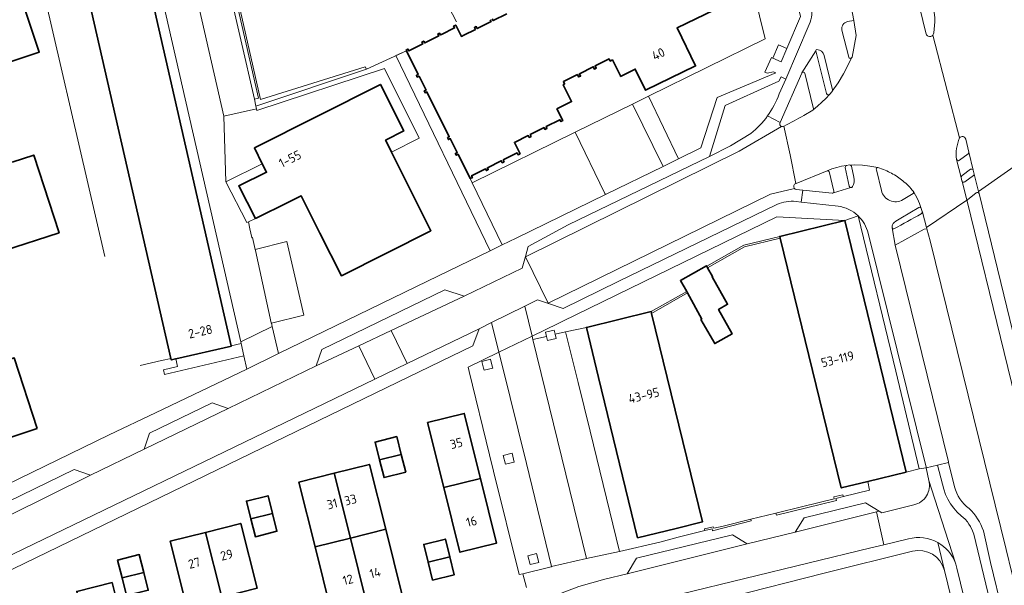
# Model space of a CAD drawing. Extents: x 150256 to 156914, y 461459 to 469481.
# Tile 388 of 656: x 156053 to 156199, y 463504 to 463588. Entities that reach past the tile are written whole.
import ezdxf
from ezdxf.enums import TextEntityAlignment as Align

# ---------------------------------------------------------------- set-up
doc = ezdxf.new("R2010")
doc.units = 0
doc.header["$LTSCALE"] = 0.75
for name, color, linetype, lineweight in [('B-RO-GR-GROENVOORZIENING-GV', 251, 'CONTINUOUS', 18), ('B-RO-IE-TERREINAFSCHEIDING_KUNSTMATIG_HEKWERK-G', 251, 'IE-TERREINAFSCHEIDING-KUNSTMATIG', 18), ('B-RO-IE-TERREINAFSCHEIDING_KUNSTMATIG_MUUR-G', 251, 'IE-TERREINAFSCHEIDING-KUNSTMATIG-DICHT', 18), ('B-RO-IE-TERREINAFSCHEIDING_KUNSTMATIG_MUUR-GV', 251, 'CONTINUOUS', 18), ('B-RO-OG-BEBOUWING-GV', 6, 'CONTINUOUS', 35), ('B-RO-OG-BEBOUWING-T18', 1, 'CONTINUOUS', 18), ('B-RO-OG-TERREIN_CULTUURSCHEIDING-GV', 251, 'CONTINUOUS', 18), ('B-RO-VH-VERHARDING_ASFALT-GV', 251, 'CONTINUOUS', 18), ('B-RO-VH-VERHARDING_BEDRIJFSVLOERPLAAT-GV', 251, 'CONTINUOUS', 18), ('B-RO-VH-VERHARDING_BETONSTRAATSTEEN-GV', 251, 'CONTINUOUS', 18), ('B-RO-VH-VERHARDING_TEGEL-GV', 251, 'CONTINUOUS', 18)]:
    doc.layers.add(name, color=color, linetype=linetype, lineweight=lineweight)
doc.styles.add('NLCS-ISO-M200-T18', font='NLCS-ISO.ttf', dxfattribs={"height": 360})
doc.linetypes.add('IE-TERREINAFSCHEIDING-KUNSTMATIG', pattern='A,4,[82,NLCS.SHX,S=0.75,R=90,X=0,Y=0],4,-2', length=10)
doc.linetypes.add('IE-TERREINAFSCHEIDING-KUNSTMATIG-DICHT', pattern='A,8,-1,[82,NLCS.SHX,S=0.75,R=90,X=0,Y=0],-1', length=10)

msp = doc.modelspace()

# ---------------------------------------------------------------- linework, layer by layer
at = {"layer": 'B-RO-GR-GROENVOORZIENING-GV'}
for points in [[(156131.096, 463540.984), (156131.245, 463540.352), (156132.51, 463540.65), (156132.361, 463541.283), (156132.212, 463541.915), (156130.947, 463541.617)], [(156123.049, 463536.581), (156122.811, 463537.6), (156121.492, 463537.264), (156121.751, 463536.28), (156121.832, 463535.972), (156123.119, 463536.281)], [(156124.68, 463523.358), (156125.02, 463522.066), (156126.307, 463522.375), (156125.999, 463523.694)], [(156128.331, 463508.508), (156128.654, 463507.207), (156129.944, 463507.515), (156129.624, 463508.82)]]:
    msp.add_lwpolyline(points, close=True, dxfattribs=at)
at = {"layer": 'B-RO-IE-TERREINAFSCHEIDING_KUNSTMATIG_HEKWERK-G'}
for points in [[(156104.43, 463580.543), (156104.234, 463580.881), (156088.701, 463576.068), (156080.034, 463614.386), (156101.239, 463621.333)], [(156065.621, 463552.81), (156054.249, 463602.107), (156059.298, 463603.312)], [(156124.404, 463592.261), (156123.845, 463593.314), (156116.548, 463589.792), (156117.743, 463587.563)], [(156110.321, 463583.273), (156104.43, 463580.543)], [(156104.43, 463580.543), (156088.036, 463575.062)], [(156074.047, 463537.398), (156070.861, 463536.667)], [(156075.469, 463537.723), (156074.047, 463537.398)]]:
    msp.add_lwpolyline(points, dxfattribs=at)
at = {"layer": 'B-RO-IE-TERREINAFSCHEIDING_KUNSTMATIG_MUUR-G'}
for points in [[(156165.656, 463555.771), (156160.311, 463554.478), (156154.826, 463551.355)], [(156165.715, 463555.529), (156160.404, 463554.244), (156154.951, 463551.138)], [(156151.863, 463547.625), (156146.591, 463544.64)], [(156146.653, 463544.387), (156151.983, 463547.406)], [(156173.692, 463516.913), (156169.084, 463515.792)], [(156175.01, 463517.52), (156173.655, 463517.204)], [(156173.655, 463517.204), (156173.692, 463516.913)], [(156173.979, 463517.001), (156175.076, 463517.257)], [(156174.048, 463516.699), (156173.979, 463517.001)], [(156175.076, 463517.257), (156175.01, 463517.52)], [(156169.084, 463515.792), (156165.075, 463514.817)], [(156165.146, 463514.528), (156174.048, 463516.699)], [(156161.357, 463513.907), (156161.413, 463513.664), (156155.671, 463512.206), (156155.615, 463512.5), (156154.541, 463512.265)], [(156157.287, 463512.896), (156161.357, 463513.907)], [(156165.075, 463514.817), (156165.146, 463514.528)], [(156154.479, 463512.49), (156155.8, 463512.808), (156155.888, 463512.565), (156157.287, 463512.896)]]:
    msp.add_lwpolyline(points, dxfattribs=at)
at = {"layer": 'B-RO-IE-TERREINAFSCHEIDING_KUNSTMATIG_MUUR-GV'}
for points in [[(156165.075, 463514.817), (156165.146, 463514.528), (156174.048, 463516.699), (156173.979, 463517.001), (156175.076, 463517.257), (156175.01, 463517.52), (156173.655, 463517.204), (156173.692, 463516.913), (156169.084, 463515.792)], [(156154.541, 463512.265), (156155.615, 463512.5), (156155.671, 463512.206), (156161.413, 463513.664), (156161.357, 463513.907), (156157.287, 463512.896), (156155.888, 463512.565), (156155.8, 463512.808), (156154.479, 463512.49)]]:
    msp.add_lwpolyline(points, close=True, dxfattribs=at)
at = {"layer": 'B-RO-OG-BEBOUWING-GV'}
for points in [[(156084.381, 463539.587), (156069.622, 463604.066), (156069.242, 463605.724), (156061.316, 463603.91), (156060.331, 463603.684), (156060.358, 463603.566), (156075.428, 463537.714), (156075.476, 463537.503), (156076.16, 463537.66), (156084.39, 463539.548)], [(156092.961, 463560.888), (156094.755, 463561.763), (156097.517, 463556.263), (156100.687, 463549.952), (156113.962, 463556.616), (156108.121, 463568.255), (156107.996, 463568.503), (156107.232, 463570.024), (156109.937, 463571.382), (156106.483, 463578.265), (156087.793, 463568.884), (156088.975, 463566.529), (156089.604, 463565.274), (156085.48, 463563.251), (156087.942, 463558.438)], [(156184.382, 463520.884), (156175.278, 463558.124), (156165.656, 463555.771), (156165.715, 463555.529), (156174.755, 463518.538), (156178.707, 463519.498)], [(156154.951, 463551.138), (156154.826, 463551.355), (156154.775, 463551.443), (156150.937, 463549.234), (156151.863, 463547.625), (156151.983, 463547.406), (156154.101, 463543.54), (156153.959, 463543.461), (156156.008, 463539.906), (156158.584, 463541.336), (156156.585, 463544.966), (156157.92, 463545.727), (156155.616, 463549.771), (156155.708, 463549.828)], [(156146.591, 463544.64), (156136.994, 463542.298), (156138.795, 463534.886), (156144.592, 463511.166), (156150.283, 463512.554), (156154.199, 463513.511), (156146.653, 463544.387)], [(156055.626, 463527.357), (156052.224, 463537.802), (156031.83, 463531.088), (156035.334, 463520.565)], [(156121.297, 463519.962), (156118.89, 463529.565), (156113.467, 463528.208), (156115.869, 463518.603)], [(156106.356, 463522.704), (156109.558, 463523.505), (156108.897, 463526.144), (156105.696, 463525.343)], [(156109.558, 463523.505), (156106.356, 463522.704), (156107.016, 463520.067), (156110.218, 463520.868)], [(156102.025, 463511.117), (156107.258, 463512.431), (156104.854, 463522.036), (156099.617, 463520.721)], [(156099.617, 463520.721), (156094.393, 463519.409), (156096.8, 463509.805), (156102.025, 463511.117)], [(156115.869, 463518.603), (156118.264, 463509.03), (156123.698, 463510.384), (156121.297, 463519.962)], [(156090.488, 463514.759), (156089.825, 463517.397), (156086.625, 463516.594), (156087.287, 463513.956)], [(156090.488, 463514.759), (156087.287, 463513.956), (156087.947, 463511.328), (156091.148, 463512.131)], [(156080.548, 463511.969), (156082.964, 463502.368), (156088.195, 463503.687), (156085.784, 463513.289)], [(156104.428, 463501.538), (156109.658, 463502.846), (156107.258, 463512.431), (156102.025, 463511.117)], [(156080.548, 463511.969), (156075.308, 463510.649), (156077.726, 463501.048), (156082.964, 463502.368)], [(156096.8, 463509.805), (156099.2, 463500.23), (156104.428, 463501.538), (156102.025, 463511.117)], [(156116.756, 463508.334), (156116.096, 463510.971), (156112.896, 463510.17), (156113.556, 463507.532)], [(156071.402, 463506.038), (156070.74, 463508.676), (156067.539, 463507.874), (156068.201, 463505.236)], [(156116.756, 463508.334), (156113.556, 463507.532), (156114.216, 463504.893), (156117.417, 463505.695)], [(156068.201, 463505.236), (156068.862, 463502.598), (156072.063, 463503.4), (156071.402, 463506.038)], [(156069.127, 463494.923), (156067.854, 463500), (156066.719, 463504.526), (156061.489, 463503.218), (156062.295, 463500), (156063.894, 463493.614)]]:
    msp.add_lwpolyline(points, close=True, dxfattribs=at)
for points in [[(156047.505, 463580.307), (156055.91, 463583.055), (156051.772, 463595.585)], [(156122.735, 463587.861), (156122.878, 463587.575), (156120.822, 463586.546), (156120.679, 463586.832), (156120.402, 463586.694), (156120.545, 463586.408), (156118.824, 463585.547), (156118.479, 463585.375), (156117.639, 463587.056), (156117.326, 463586.899), (156117.46, 463586.631), (156115.506, 463585.654), (156115.386, 463585.594), (156115.252, 463585.862), (156114.974, 463585.723), (156115.109, 463585.455), (156113.043, 463584.422), (156112.909, 463584.691), (156112.623, 463584.548), (156112.757, 463584.279), (156110.692, 463583.247), (156110.557, 463583.515), (156110.271, 463583.372), (156110.321, 463583.273), (156112.073, 463579.768), (156111.805, 463579.634), (156111.944, 463579.357), (156112.212, 463579.491), (156113.236, 463577.444), (156112.967, 463577.31), (156113.106, 463577.033), (156113.374, 463577.167), (156116.687, 463570.541), (156116.419, 463570.407), (156116.562, 463570.121), (156116.83, 463570.255), (156117.854, 463568.208), (156117.586, 463568.074), (156117.724, 463567.796), (156117.993, 463567.93), (156119.794, 463564.327), (156120.116, 463564.488), (156119.978, 463564.765), (156122.043, 463565.798), (156122.182, 463565.521), (156122.459, 463565.66), (156122.32, 463565.937), (156124.386, 463566.969), (156124.524, 463566.692), (156124.81, 463566.835), (156124.672, 463567.113), (156126.737, 463568.145), (156126.876, 463567.868), (156127.162, 463568.011), (156126.326, 463569.683), (156128.382, 463570.712), (156128.521, 463570.434), (156128.807, 463570.577), (156128.668, 463570.855), (156130.725, 463571.883), (156130.863, 463571.606), (156131.158, 463571.753), (156131.02, 463572.03), (156133.076, 463573.059), (156133.215, 463572.782), (156133.501, 463572.925), (156132.638, 463574.65), (156134.811, 463575.737), (156133.559, 463578.24), (156133.774, 463578.347), (156133.604, 463578.687), (156135.678, 463579.725), (156135.848, 463579.385), (156136.125, 463579.523), (156135.955, 463579.863), (156138.012, 463580.891), (156138.182, 463580.552), (156138.459, 463580.69), (156138.289, 463581.03), (156140.354, 463582.063), (156140.524, 463581.723), (156140.864, 463581.893), (156142.037, 463579.546), (156142.075, 463579.47), (156144.233, 463580.549), (156145.746, 463577.418), (156153.176, 463581.009), (156150.437, 463586.675), (156157.316, 463589.962)], [(156125.221, 463588.746), (156123.165, 463587.718), (156123.021, 463588.004)], [(156050.637, 463553.641), (156058.853, 463556.329), (156055.097, 463567.814), (156051.93, 463566.778)]]:
    msp.add_lwpolyline(points, dxfattribs=at)
at = {"layer": 'B-RO-OG-TERREIN_CULTUURSCHEIDING-GV'}
for points in [[(156161.006, 463595.102), (156163.508, 463585.03), (156146.176, 463576.523), (156150.637, 463567.241), (156153.967, 463568.88), (156156.37, 463576.326), (156165.089, 463579.976), (156164.665, 463580.157), (156163.809, 463579.923), (156163.442, 463580.096), (156164.42, 463582.263), (156164.608, 463582.18), (156165.452, 463584.143), (156166.703, 463583.605), (156168.728, 463588.318)], [(156165.585, 463576.87), (156166.539, 463579.077), (156165.836, 463579.402), (156165.523, 463578.764), (156164.537, 463578.318), (156157.554, 463575.162), (156155.223, 463567.603)], [(156155.223, 463567.603), (156158.368, 463569.175), (156161.377, 463570.994)], [(156187.436, 463556.907), (156187.026, 463556.829), (156182.737, 463554.461), (156190.64, 463522.412), (156190.663, 463522.32), (156191.549, 463518.725)], [(156195.824, 463512.195), (156196.867, 463507.511), (156198.695, 463500), (156203.085, 463481.967), (156205.853, 463483.099), (156205.775, 463483.402), (156203.845, 463490.937), (156202.932, 463494.528), (156201.549, 463500), (156200.907, 463502.54), (156200.04, 463505.982), (156199.176, 463509.425), (156187.915, 463555.145), (156187.436, 463556.907)]]:
    msp.add_lwpolyline(points, dxfattribs=at)
for points in [[(156163.831, 463573.615, 0.0657044), (156165.585, 463576.87)], [(156161.377, 463570.994, 0.0640414), (156163.831, 463573.615)], [(156191.549, 463518.725, 0.1674136), (156193.709, 463515.478)], [(156193.709, 463515.478, -0.1245133), (156195.824, 463512.195)]]:
    msp.add_lwpolyline(points, format="xyb", dxfattribs=at)
for points in [[(156139.815, 463561.966), (156148.375, 463566.138), (156143.832, 463575.372), (156135.313, 463571.19), (156139.736, 463562.127)], [(156120.089, 463563.717), (156124.539, 463554.52), (156126.609, 463555.529), (156139.815, 463561.966), (156139.736, 463562.127), (156135.313, 463571.19)]]:
    msp.add_lwpolyline(points, close=True, dxfattribs=at)
at = {"layer": 'B-RO-VH-VERHARDING_ASFALT-GV'}
for points in [[(156187.341, 463585.715), (156186.355, 463589.769), (156185.79, 463592.089), (156176.243, 463589.825), (156176.631, 463587.736), (156176.951, 463585.496), (156176.366, 463582.3), (156176.361, 463582.288), (156176.346, 463582.26), (156176.267, 463582.188), (156175.76, 463581.057), (156175.098, 463579.844), (156174.293, 463578.524), (156173.434, 463577.302), (156173.426, 463577.239), (156173.025, 463576.805), (156173.017, 463576.798), (156172.476, 463576.217), (156171.902, 463575.653), (156171.227, 463575.035), (156170.622, 463574.536), (156170.599, 463574.506), (156170.568, 463574.481), (156169.222, 463573.679)], [(156192.292, 463570.359), (156190.467, 463577.386), (156188.349, 463585.583)], [(156188.349, 463585.583), (156190.467, 463577.386), (156192.292, 463570.359), (156192.298, 463570.374)], [(156165.688, 463572.638), (156165.694, 463572.652), (156163.831, 463573.615)], [(156161.377, 463570.994), (156158.368, 463569.175), (156155.223, 463567.603), (156134.292, 463557.483), (156128.39, 463554.299), (156127.96, 463552.783), (156127.973, 463552.757), (156159.658, 463568.391), (156165.901, 463572.067)], [(156165.901, 463572.067), (156159.658, 463568.391), (156127.973, 463552.757), (156131.354, 463545.887), (156164.262, 463562.017), (156167.832, 463562.885)], [(156166.287, 463572.105), (156166.24, 463572.078), (156167.173, 463567.866), (156168.032, 463563.624), (156168.057, 463563.632), (156172.663, 463565.494), (156172.684, 463565.503), (156173.373, 463565.764), (156174.111, 463565.982), (156174.822, 463566.151), (156175.542, 463566.28), (156175.988, 463566.362), (156175.993, 463566.36), (156176.084, 463566.33), (156176.782, 463566.373), (156177.911, 463566.32), (156178.987, 463566.195), (156179.587, 463566.088), (156180.188, 463565.959)], [(156168.032, 463563.624), (156167.173, 463567.866), (156166.24, 463572.078)], [(156193.201, 463570.189), (156193.652, 463568.265), (156194.311, 463565.564), (156194.44, 463564.974), (156195.093, 463562.446), (156203.669, 463568.457), (156203.276, 463570.869), (156203.177, 463571.778)], [(156203.669, 463568.457), (156195.093, 463562.446), (156195.178, 463562.119), (156204.78, 463522.78)], [(156192.649, 463564.002), (156192.514, 463564.506), (156191.844, 463567.187)], [(156185.452, 463562.422), (156185.765, 463561.893), (156186.045, 463561.342), (156186.351, 463560.64), (156186.608, 463559.916), (156186.771, 463559.478), (156186.774, 463559.44), (156186.779, 463559.379), (156187.391, 463557.077), (156193.365, 463561.14), (156192.664, 463563.941)], [(156167.832, 463562.885), (156164.262, 463562.017), (156131.354, 463545.887)], [(156168.069, 463560.954), (156168.827, 463560.869), (156169.061, 463562.623), (156168.076, 463562.728)], [(156204.4, 463516.204), (156193.396, 463561.017), (156193.365, 463561.14), (156187.391, 463557.077), (156187.436, 463556.907), (156187.915, 463555.145), (156199.176, 463509.425)], [(156131.354, 463545.887), (156131.372, 463545.851), (156133.548, 463545.125), (156141.728, 463549.081), (156165.212, 463560.481)], [(156141.811, 463500.61), (156179.151, 463509.666), (156181.082, 463510.126), (156179.978, 463514.995), (156167.929, 463512.006), (156160.822, 463510.263), (156143.048, 463505.849), (156139.743, 463505.024), (156135.88, 463503.928), (156132.12, 463502.522), (156126.63, 463500.222), (156122.561, 463498.363), (156111.693, 463493.386), (156103.494, 463489.606), (156091.986, 463484.329)]]:
    msp.add_lwpolyline(points, dxfattribs=at)
for points in [[(156188.248, 463590.228, -0.118625), (156188.464, 463585.929)], [(156187.642, 463585.427, -0.1715062), (156187.341, 463585.715)], [(156188.058, 463585.39, -0.1753765), (156187.642, 463585.427)], [(156188.349, 463585.583, -0.1739529), (156188.058, 463585.39)], [(156188.464, 463585.929, -0.1517842), (156188.349, 463585.583)], [(156169.222, 463573.679, -0.0081955), (156166.287, 463572.105)], [(156163.831, 463573.615, -0.0640414), (156161.377, 463570.994)], [(156165.901, 463572.067, -0.4392185), (156165.688, 463572.638)], [(156166.24, 463572.078, -0.2154003), (156165.901, 463572.067)], [(156191.844, 463567.187, -0.1355292), (156192.292, 463570.359)], [(156192.298, 463570.374, -0.6234026), (156193.201, 463570.189)], [(156180.188, 463565.959, -0.0257693), (156181.287, 463565.567)], [(156181.287, 463565.567, -0.0235711), (156182.194, 463565.134)], [(156182.194, 463565.134, -0.023422), (156183.112, 463564.586)], [(156167.832, 463562.885, -0.5142624), (156168.032, 463563.624)], [(156183.112, 463564.586, -0.0275884), (156183.887, 463564.012)], [(156183.887, 463564.012, -0.0259439), (156184.711, 463563.257)], [(156192.664, 463563.941, -0.0501782), (156192.649, 463564.002)], [(156168.076, 463562.728, -0.1615263), (156167.832, 463562.885)], [(156184.711, 463563.257, -0.0253662), (156185.452, 463562.422)], [(156165.212, 463560.481, -0.1382346), (156168.069, 463560.954)]]:
    msp.add_lwpolyline(points, format="xyb", dxfattribs=at)
for points in [[(156127.973, 463552.757), (156127.96, 463552.783), (156127.483, 463551.099), (156118.893, 463546.915), (156108.076, 463541.835), (156110.436, 463536.973), (156121.084, 463542.111), (156122.951, 463543.03), (156127.858, 463545.444), (156129.77, 463546.385), (156131.372, 463545.851), (156131.354, 463545.887)], [(156063.51, 463520.435), (156039.36, 463508.48), (156038.453, 463508.031), (156038.335, 463507.975), (156040.618, 463503.274), (156040.837, 463503.381), (156041.636, 463503.768), (156105.662, 463534.666), (156103.28, 463539.582), (156096.972, 463536.62), (156083.914, 463530.312), (156071.446, 463524.276)]]:
    msp.add_lwpolyline(points, close=True, dxfattribs=at)
at = {"layer": 'B-RO-VH-VERHARDING_BEDRIJFSVLOERPLAAT-GV'}
msp.add_lwpolyline([(156105.662, 463534.666), (156110.436, 463536.973), (156108.076, 463541.835), (156103.28, 463539.582)], close=True, dxfattribs=at)
at = {"layer": 'B-RO-VH-VERHARDING_BETONSTRAATSTEEN-GV'}
for points in [[(156071.067, 463604.395), (156085.796, 463540.173), (156090.438, 463542.43), (156090.318, 463542.933), (156090.311, 463542.976), (156087.956, 463553.676), (156087.918, 463553.841), (156087.513, 463555.615), (156087.412, 463555.59), (156087.404, 463555.624), (156087.12, 463556.885), (156086.934, 463557.946), (156086.671, 463557.817), (156083.564, 463563.871), (156083.267, 463573.582), (156074.933, 463610.154)], [(156188.248, 463590.228), (156186.355, 463589.769), (156187.341, 463585.715)], [(156176.267, 463582.188), (156176.346, 463582.26), (156176.361, 463582.288), (156176.366, 463582.3), (156176.951, 463585.496), (156176.631, 463587.736), (156175.685, 463587.567)], [(156174.866, 463586.322), (156175.864, 463582.324)], [(156170.992, 463583.288), (156170.997, 463583.269), (156172.592, 463576.912), (156172.661, 463576.801), (156172.773, 463576.736), (156172.882, 463576.732)], [(156173.017, 463576.798), (156173.025, 463576.805), (156173.426, 463577.239), (156173.434, 463577.302), (156173.455, 463577.462), (156172.23, 463582.554)], [(156168.905, 463579.935), (156165.694, 463572.652), (156165.688, 463572.638)], [(156168.934, 463579.992), (156168.928, 463579.983)], [(156170.635, 463574.667), (156169.365, 463579.922)], [(156169.222, 463573.679), (156170.568, 463574.481), (156170.599, 463574.506), (156170.622, 463574.536)], [(156166.24, 463572.078), (156166.287, 463572.105)], [(156191.844, 463567.187), (156192.117, 463566.973), (156192.297, 463567.05), (156193.579, 463568.014), (156193.623, 463568.165), (156193.652, 463568.265), (156193.201, 463570.189)], [(156192.298, 463570.374), (156192.292, 463570.359)], [(156176.626, 463564.535), (156176.278, 463566.17), (156176.232, 463566.235), (156176.172, 463566.287), (156176.084, 463566.33), (156175.993, 463566.36), (156175.988, 463566.362), (156175.542, 463566.28)], [(156173.668, 463562.474), (156172.952, 463565.391), (156172.887, 463565.444), (156172.812, 463565.482), (156172.684, 463565.503), (156172.663, 463565.494), (156168.057, 463563.632), (156168.032, 463563.624)], [(156175.354, 463565.988), (156175.949, 463563.229)], [(156179.962, 463565.638), (156180.704, 463562.555)], [(156193.89, 463565.707), (156192.696, 463564.801), (156192.617, 463564.747), (156192.564, 463564.667), (156192.514, 463564.506)], [(156193.075, 463563.846), (156194.374, 463564.811), (156194.44, 463564.974), (156194.311, 463565.564)], [(156192.514, 463564.506), (156192.649, 463564.002)], [(156168.076, 463562.728), (156169.061, 463562.623)], [(156169.061, 463562.623), (156173.408, 463562.161)], [(156183.913, 463561.221), (156185.401, 463562.109), (156185.443, 463562.174), (156185.463, 463562.248), (156185.452, 463562.422)], [(156194.762, 463562.214), (156193.459, 463561.204), (156193.396, 463561.017), (156204.4, 463516.204)], [(156204.78, 463522.78), (156195.178, 463562.119)], [(156186.242, 463560.076), (156183.578, 463558.496)], [(156186.599, 463559.123), (156186.694, 463559.209), (156186.749, 463559.287), (156186.779, 463559.379), (156186.774, 463559.44), (156186.771, 463559.478), (156186.608, 463559.916)], [(156182.291, 463557.115), (156182.296, 463557.072), (156182.301, 463557.053)], [(156189.744, 463519.109), (156189.039, 463521.931), (156187.34, 463521.525), (156187.746, 463519.626), (156188.133, 463518.422), (156191.671, 463507.42)], [(156190.663, 463522.32), (156189.039, 463521.931), (156189.744, 463519.109)], [(156191.549, 463518.725), (156190.663, 463522.32)], [(156191.671, 463507.42), (156188.133, 463518.422), (156187.746, 463519.626)], [(156185.534, 463516.041), (156180.763, 463514.876), (156180.396, 463515.097), (156179.978, 463514.995), (156181.082, 463510.126), (156184.739, 463510.998)], [(156209.413, 463430.603), (156209.598, 463429.775), (156210.044, 463426.944), (156210.096, 463426.499), (156214.434, 463398.979), (156214.437, 463398.959), (156214.622, 463397.736), (156218.198, 463398.262), (156216.053, 463412.035), (156213.151, 463430.231), (156211.622, 463439.337), (156211.458, 463440.342), (156210.831, 463443.466), (156209.378, 463449.364), (156203.658, 463473.262), (156194.409, 463511.702), (156194.213, 463512.213), (156193.889, 463512.857), (156193.689, 463513.186), (156193.462, 463513.511), (156193.129, 463513.92)], [(156193.129, 463513.92), (156193.462, 463513.511), (156193.689, 463513.186), (156193.889, 463512.857), (156194.213, 463512.213), (156194.409, 463511.702), (156203.658, 463473.262), (156209.378, 463449.364), (156210.831, 463443.466), (156211.458, 463440.342), (156211.622, 463439.337), (156213.151, 463430.231), (156216.053, 463412.035), (156218.198, 463398.262), (156219.698, 463398.483), (156217.545, 463412.213), (156214.63, 463430.467), (156213.076, 463439.746), (156212.935, 463440.59)], [(156212.288, 463443.824), (156210.855, 463449.637), (156207.782, 463462.482), (156205.151, 463473.48), (156203.085, 463481.967), (156198.695, 463500), (156196.867, 463507.511), (156195.824, 463512.195)], [(156191.896, 463506.684), (156193.513, 463500), (156206.202, 463447.534), (156206.371, 463446.674)]]:
    msp.add_lwpolyline(points, dxfattribs=at)
for points in [[(156087.805, 463576.095), (156079.735, 463611.284), (156079.665, 463611.267), (156074.933, 463610.154), (156083.267, 463573.582), (156088.123, 463574.675), (156088.036, 463575.062)], [(156108.121, 463568.255), (156112.241, 463570.323), (156107.057, 463580.652), (156088.18, 463574.423), (156088.123, 463574.675), (156083.267, 463573.582), (156083.564, 463563.871), (156088.975, 463566.529), (156087.793, 463568.884), (156106.483, 463578.265), (156109.937, 463571.382), (156107.232, 463570.024), (156107.996, 463568.503)], [(156133.524, 463543.248), (156132.818, 463542.906), (156128.947, 463541.017), (156129.071, 463540.506), (156131.096, 463540.984), (156130.947, 463541.617), (156132.212, 463541.915), (156132.361, 463541.283), (156133.92, 463541.648), (156136.994, 463542.298), (156146.591, 463544.64), (156151.863, 463547.625), (156150.937, 463549.234), (156154.775, 463551.443), (156154.826, 463551.355), (156160.311, 463554.478), (156165.656, 463555.771), (156175.278, 463558.124), (156165.2, 463558.657)], [(156092.615, 463555.026), (156087.918, 463553.841), (156087.956, 463553.676), (156090.311, 463542.976), (156090.318, 463542.933), (156095.118, 463544.099)], [(156118.893, 463546.915), (156116.039, 463547.886), (156097.775, 463539.041), (156096.972, 463536.62), (156103.28, 463539.582), (156108.076, 463541.835)], [(156040.837, 463503.381), (156043.541, 463502.461), (156047.031, 463504.147), (156109.034, 463534.178), (156120.165, 463539.58), (156121.084, 463542.111), (156110.436, 463536.973), (156105.662, 463534.666), (156041.636, 463503.768)], [(156135.768, 463534.151), (156133.92, 463541.648), (156132.361, 463541.283), (156132.51, 463540.65), (156131.245, 463540.352), (156131.096, 463540.984), (156129.071, 463540.506), (156137.021, 463508.087), (156141.897, 463509.122), (156137.542, 463526.951)], [(156131.835, 463506.894), (156137.021, 463508.087), (156129.071, 463540.506), (156128.947, 463541.017), (156124.036, 463538.635), (156124.467, 463536.911), (156128.107, 463522.168)], [(156076.16, 463537.66), (156076.422, 463536.506), (156074.336, 463536.022), (156074.488, 463535.346), (156086.257, 463538.086), (156085.849, 463539.933), (156084.381, 463539.587), (156084.39, 463539.548)], [(156127.595, 463505.852), (156131.782, 463506.878), (156131.835, 463506.894), (156128.107, 463522.168), (156124.467, 463536.911), (156124.036, 463538.635), (156119.458, 463536.426), (156119.651, 463535.788), (156122.65, 463523.46), (156123.253, 463521.003), (156127.012, 463505.744)], [(156121.492, 463537.264), (156122.811, 463537.6), (156123.049, 463536.581), (156123.119, 463536.281), (156121.832, 463535.972), (156121.751, 463536.28)], [(156083.914, 463530.312), (156081.562, 463531.152), (156072.281, 463526.661), (156071.446, 463524.276)], [(156124.68, 463523.358), (156125.999, 463523.694), (156126.307, 463522.375), (156125.02, 463522.066)], [(156038.453, 463508.031), (156039.36, 463508.48), (156063.51, 463520.435), (156061.116, 463521.249), (156039.44, 463510.743)], [(156179.978, 463514.995), (156180.396, 463515.097), (156178.352, 463516.346), (156169.248, 463514.135), (156167.929, 463512.006)], [(156160.822, 463510.263), (156158.647, 463511.592), (156144.437, 463508.135), (156143.048, 463505.849)], [(156128.331, 463508.508), (156129.624, 463508.82), (156129.944, 463507.515), (156128.654, 463507.207)]]:
    msp.add_lwpolyline(points, close=True, dxfattribs=at)
for points in [[(156188.464, 463585.929, 0.118625), (156188.248, 463590.228)], [(156175.685, 463587.567, 0.4137346), (156174.866, 463586.322)], [(156187.341, 463585.715, 0.1715062), (156187.642, 463585.427)], [(156187.642, 463585.427, 0.1753765), (156188.058, 463585.39)], [(156188.058, 463585.39, 0.1739529), (156188.349, 463585.583)], [(156188.349, 463585.583, 0.1517842), (156188.464, 463585.929)], [(156171.149, 463583.442, 0.350555), (156170.992, 463583.288)], [(156172.23, 463582.554, 0.343861), (156171.149, 463583.442)], [(156175.864, 463582.324, 0.1771966), (156175.957, 463582.181)], [(156175.957, 463582.181, 0.1830373), (156176.12, 463582.129)], [(156176.12, 463582.129, 0.1840576), (156176.267, 463582.188)], [(156168.928, 463579.983, 0.0670728), (156168.905, 463579.935)], [(156169.365, 463579.922, 0.6313945), (156168.934, 463579.992)], [(156172.882, 463576.732, 0.1161181), (156173.017, 463576.798)], [(156166.287, 463572.105, 0.0081955), (156169.222, 463573.679)], [(156170.622, 463574.536, 0.2214658), (156170.635, 463574.667)], [(156165.688, 463572.638, 0.4392185), (156165.901, 463572.067)], [(156165.901, 463572.067, 0.2154003), (156166.24, 463572.078)], [(156192.292, 463570.359, 0.1355292), (156191.844, 463567.187)], [(156193.201, 463570.189, 0.6234026), (156192.298, 463570.374)], [(156175.542, 463566.28, 0.4041523), (156175.354, 463565.988)], [(156180.188, 463565.959, 0.5427829), (156179.962, 463565.638)], [(156181.287, 463565.567, 0.0257693), (156180.188, 463565.959)], [(156182.194, 463565.134, 0.0235711), (156181.287, 463565.567)], [(156183.112, 463564.586, 0.023422), (156182.194, 463565.134)], [(156194.311, 463565.564, 0.4253225), (156193.89, 463565.707)], [(156168.032, 463563.624, 0.5142624), (156167.832, 463562.885)], [(156176.449, 463563.145, 0.1906705), (156176.626, 463564.535)], [(156183.887, 463564.012, 0.0275884), (156183.112, 463564.586)], [(156184.711, 463563.257, 0.0259439), (156183.887, 463564.012)], [(156192.649, 463564.002, 0.0501782), (156192.664, 463563.941)], [(156192.664, 463563.941, 0.5284315), (156193.075, 463563.846)], [(156167.832, 463562.885, 0.1615263), (156168.076, 463562.728)], [(156173.408, 463562.161, 0.2528203), (156173.622, 463562.247)], [(156173.622, 463562.247, 0.2548631), (156173.668, 463562.474)], [(156175.949, 463563.229, 0.3055771), (156176.171, 463563.019)], [(156176.171, 463563.019, 0.2907066), (156176.449, 463563.145)], [(156180.704, 463562.555, 0.5086324), (156183.913, 463561.221)], [(156185.452, 463562.422, 0.0253662), (156184.711, 463563.257)], [(156195.178, 463562.119, 0.4832245), (156194.762, 463562.214)], [(156182.56, 463556.881, 0.0043524), (156186.599, 463559.123)], [(156186.608, 463559.916, 0.3721332), (156186.242, 463560.076)], [(156182.589, 463557.839, 0.2428791), (156182.291, 463557.115)], [(156183.578, 463558.496, 0.0254609), (156182.589, 463557.839)], [(156182.301, 463557.053, 0.360404), (156182.56, 463556.881)], [(156187.746, 463519.626, -0.4189982), (156185.534, 463516.041)], [(156193.129, 463513.92, -0.1828805), (156189.744, 463519.109)], [(156189.744, 463519.109, 0.1828805), (156193.129, 463513.92)], [(156193.709, 463515.478, -0.1674136), (156191.549, 463518.725)], [(156195.824, 463512.195, 0.1245133), (156193.709, 463515.478)], [(156184.739, 463510.998, -0.1951114), (156189.06, 463510.463)], [(156189.06, 463510.463, -0.1786189), (156191.671, 463507.42)], [(156191.671, 463507.42, -0.0341031), (156191.896, 463506.684)]]:
    msp.add_lwpolyline(points, format="xyb", dxfattribs=at)
at = {"layer": 'B-RO-VH-VERHARDING_TEGEL-GV'}
for points in [[(156175.685, 463587.567), (156176.631, 463587.736), (156176.243, 463589.825), (156174.159, 463589.346), (156173.893, 463590.324), (156173.283, 463592.66), (156162.122, 463637.746), (156161.598, 463639.861), (156159.928, 463639.448), (156158.236, 463639.03), (156158.738, 463637.001), (156158.762, 463636.913), (156168.715, 463596.818), (156170.309, 463590.096)], [(156156.155, 463639.01), (156168.728, 463588.318), (156166.703, 463583.605), (156165.855, 463581.632), (156164.608, 463582.18), (156164.42, 463582.263), (156163.442, 463580.096), (156163.809, 463579.923), (156164.665, 463580.157), (156165.089, 463579.976), (156156.37, 463576.326), (156153.967, 463568.88), (156150.637, 463567.241), (156150.539, 463567.193), (156148.375, 463566.138), (156139.815, 463561.966), (156126.609, 463555.529)], [(156039.44, 463510.743), (156061.116, 463521.249), (156063.51, 463520.435), (156071.446, 463524.276), (156072.281, 463526.661), (156081.562, 463531.152), (156083.914, 463530.312), (156096.972, 463536.62), (156097.775, 463539.041), (156116.039, 463547.886), (156118.893, 463546.915), (156127.483, 463551.099), (156127.96, 463552.783), (156128.39, 463554.299), (156134.292, 463557.483), (156155.223, 463567.603), (156157.554, 463575.162), (156164.537, 463578.318), (156165.523, 463578.764), (156165.836, 463579.402), (156166.539, 463579.077), (156170.013, 463587.127)], [(156170.013, 463587.127), (156166.539, 463579.077), (156165.585, 463576.87)], [(156175.864, 463582.324), (156174.866, 463586.322)], [(156168.928, 463579.983), (156168.934, 463579.992), (156170.997, 463583.269), (156170.992, 463583.288)], [(156172.882, 463576.732), (156172.773, 463576.736), (156172.661, 463576.801), (156172.592, 463576.912), (156170.997, 463583.269), (156168.934, 463579.992)], [(156172.23, 463582.554), (156173.455, 463577.462), (156173.434, 463577.302), (156174.293, 463578.524), (156175.098, 463579.844), (156175.76, 463581.057), (156176.267, 463582.188)], [(156163.831, 463573.615), (156165.694, 463572.652), (156168.905, 463579.935)], [(156169.365, 463579.922), (156170.635, 463574.667)], [(156170.622, 463574.536), (156171.227, 463575.035), (156171.902, 463575.653), (156172.476, 463576.217), (156173.017, 463576.798)], [(156193.652, 463568.265), (156193.623, 463568.165), (156193.579, 463568.014), (156192.297, 463567.05), (156192.117, 463566.973), (156191.844, 463567.187), (156192.514, 463564.506), (156192.564, 463564.667), (156192.617, 463564.747), (156192.696, 463564.801), (156193.89, 463565.707)], [(156194.311, 463565.564), (156193.652, 463568.265)], [(156180.188, 463565.959), (156179.587, 463566.088), (156178.987, 463566.195), (156177.911, 463566.32), (156176.782, 463566.373), (156176.084, 463566.33), (156176.172, 463566.287), (156176.232, 463566.235), (156176.278, 463566.17), (156176.626, 463564.535)], [(156175.542, 463566.28), (156174.822, 463566.151), (156174.111, 463565.982), (156173.373, 463565.764), (156172.684, 463565.503), (156172.812, 463565.482), (156172.887, 463565.444), (156172.952, 463565.391), (156173.668, 463562.474)], [(156175.949, 463563.229), (156175.354, 463565.988)], [(156180.704, 463562.555), (156179.962, 463565.638)], [(156195.178, 463562.119), (156195.093, 463562.446), (156194.44, 463564.974), (156194.374, 463564.811), (156193.075, 463563.846)], [(156192.664, 463563.941), (156193.365, 463561.14), (156193.396, 463561.017)], [(156173.408, 463562.161), (156169.061, 463562.623), (156168.827, 463560.869), (156174.3, 463560.259)], [(156176.171, 463563.019), (156173.622, 463562.247)], [(156173.622, 463562.247), (156176.171, 463563.019)], [(156186.608, 463559.916), (156186.351, 463560.64), (156186.045, 463561.342), (156185.765, 463561.893), (156185.452, 463562.422), (156185.463, 463562.248), (156185.443, 463562.174), (156185.401, 463562.109), (156183.913, 463561.221)], [(156193.396, 463561.017), (156193.459, 463561.204), (156194.762, 463562.214)], [(156174.3, 463560.259), (156168.827, 463560.869), (156168.069, 463560.954)], [(156165.212, 463560.481), (156141.728, 463549.081), (156133.548, 463545.125), (156131.372, 463545.851), (156129.77, 463546.385), (156127.858, 463545.444), (156128.947, 463541.017), (156132.818, 463542.906), (156133.524, 463543.248), (156165.2, 463558.657), (156175.278, 463558.124)], [(156182.737, 463554.461), (156187.026, 463556.829), (156187.436, 463556.907), (156187.391, 463557.077), (156186.779, 463559.379), (156186.749, 463559.287), (156186.694, 463559.209), (156186.599, 463559.123)], [(156183.578, 463558.496), (156186.242, 463560.076)], [(156175.278, 463558.124), (156177.257, 463558.816)], [(156177.257, 463558.816), (156182.858, 463535.826), (156186.307, 463521.355), (156187.34, 463521.525), (156187.321, 463521.602), (156178.748, 463556.248)], [(156178.748, 463556.248), (156187.321, 463521.602), (156187.34, 463521.525), (156189.039, 463521.931), (156190.663, 463522.32), (156190.64, 463522.412), (156182.737, 463554.461), (156182.301, 463557.053), (156182.296, 463557.072), (156182.291, 463557.115)], [(156182.301, 463557.053), (156182.737, 463554.461)], [(156126.609, 463555.529), (156124.539, 463554.52), (156122.741, 463553.643), (156115.101, 463549.919), (156091.391, 463538.445), (156086.661, 463536.146), (156073.137, 463529.669), (156066.296, 463526.393), (156035.631, 463511.487), (156035.538, 463511.443), (156030.162, 463508.854)], [(156187.746, 463519.626), (156187.34, 463521.525), (156186.307, 463521.355), (156184.382, 463520.884), (156178.707, 463519.498), (156178.956, 463518.231), (156175.076, 463517.257), (156173.979, 463517.001), (156174.048, 463516.699), (156165.146, 463514.528), (156165.075, 463514.817), (156161.357, 463513.907), (156161.413, 463513.664), (156155.671, 463512.206), (156155.615, 463512.5), (156154.541, 463512.265), (156150.587, 463511.271), (156147.86, 463510.506), (156141.897, 463509.122), (156137.021, 463508.087), (156131.835, 463506.894), (156131.782, 463506.878), (156127.595, 463505.852), (156128.12, 463503.795)], [(156135.88, 463503.928), (156139.743, 463505.024), (156143.048, 463505.849), (156144.437, 463508.135), (156158.647, 463511.592), (156160.822, 463510.263), (156167.929, 463512.006), (156169.248, 463514.135), (156178.352, 463516.346), (156180.396, 463515.097), (156180.763, 463514.876), (156185.534, 463516.041)], [(156184.739, 463510.998), (156181.082, 463510.126), (156179.151, 463509.666), (156141.811, 463500.61)], [(156189.06, 463510.463), (156190.06, 463506.329), (156191.036, 463502.278), (156192.278, 463497.125), (156193.356, 463492.653), (156193.848, 463490.612), (156194.293, 463488.764), (156194.785, 463486.722), (156195.207, 463484.973), (156195.558, 463483.515), (156196.637, 463479.042), (156197.128, 463477.001)], [(156190.06, 463506.329), (156189.06, 463510.463)], [(156138.5, 463497.371), (156144.274, 463498.832), (156144.284, 463498.837), (156172.214, 463505.946), (156185.311, 463509.18)], [(156206.371, 463446.674), (156206.202, 463447.534), (156193.513, 463500), (156191.896, 463506.684)]]:
    msp.add_lwpolyline(points, dxfattribs=at)
for points in [[(156079.735, 463611.284), (156087.805, 463576.095), (156088.417, 463576.26), (156080.188, 463612.148), (156079.569, 463612.008)], [(156084.381, 463539.587), (156085.849, 463539.933), (156085.796, 463540.173), (156071.067, 463604.395), (156069.622, 463604.066)], [(156166.703, 463583.605), (156165.452, 463584.143), (156164.608, 463582.18), (156165.855, 463581.632)], [(156124.539, 463554.52), (156120.089, 463563.717), (156119.794, 463564.327), (156117.993, 463567.93), (156117.724, 463567.796), (156117.586, 463568.074), (156117.854, 463568.208), (156116.83, 463570.255), (156116.562, 463570.121), (156116.419, 463570.407), (156116.687, 463570.541), (156113.374, 463577.167), (156113.106, 463577.033), (156112.967, 463577.31), (156113.236, 463577.444), (156112.212, 463579.491), (156111.944, 463579.357), (156111.805, 463579.634), (156112.073, 463579.768), (156110.321, 463583.273), (156108.756, 463582.548), (156122.741, 463553.643)], [(156148.375, 463566.138), (156150.539, 463567.193), (156150.637, 463567.241), (156146.176, 463576.523), (156143.832, 463575.372)], [(156088.975, 463566.529), (156083.564, 463563.871), (156086.671, 463557.817), (156086.934, 463557.946), (156087.942, 463558.438), (156085.48, 463563.251), (156089.604, 463565.274)], [(156128.947, 463541.017), (156127.858, 463545.444), (156122.951, 463543.03), (156124.036, 463538.635)], [(156085.796, 463540.173), (156085.849, 463539.933), (156086.257, 463538.086), (156086.661, 463536.146), (156091.391, 463538.445), (156090.438, 463542.43)]]:
    msp.add_lwpolyline(points, close=True, dxfattribs=at)
for points in [[(156170.309, 463590.096, -0.1576402), (156170.013, 463587.127)], [(156170.013, 463587.127, 0.1576402), (156170.309, 463590.096)], [(156174.866, 463586.322, -0.4137346), (156175.685, 463587.567)], [(156170.992, 463583.288, -0.350555), (156171.149, 463583.442)], [(156171.149, 463583.442, -0.343861), (156172.23, 463582.554)], [(156175.957, 463582.181, -0.1771966), (156175.864, 463582.324)], [(156176.12, 463582.129, -0.1830373), (156175.957, 463582.181)], [(156176.267, 463582.188, -0.1840576), (156176.12, 463582.129)], [(156168.905, 463579.935, -0.0670728), (156168.928, 463579.983)], [(156168.934, 463579.992, -0.6313945), (156169.365, 463579.922)], [(156165.585, 463576.87, -0.0657044), (156163.831, 463573.615)], [(156173.017, 463576.798, -0.1161181), (156172.882, 463576.732)], [(156170.635, 463574.667, -0.2214658), (156170.622, 463574.536)], [(156175.354, 463565.988, -0.4041523), (156175.542, 463566.28)], [(156179.962, 463565.638, -0.5427829), (156180.188, 463565.959)], [(156193.89, 463565.707, -0.4253225), (156194.311, 463565.564)], [(156176.626, 463564.535, -0.1906705), (156176.449, 463563.145)], [(156193.075, 463563.846, -0.5284315), (156192.664, 463563.941)], [(156173.622, 463562.247, -0.2528203), (156173.408, 463562.161)], [(156173.668, 463562.474, -0.2548631), (156173.622, 463562.247)], [(156176.171, 463563.019, -0.3055771), (156175.949, 463563.229)], [(156176.449, 463563.145, -0.2907066), (156176.171, 463563.019)], [(156183.913, 463561.221, -0.5086324), (156180.704, 463562.555)], [(156194.762, 463562.214, -0.4832245), (156195.178, 463562.119)], [(156168.069, 463560.954, 0.1382346), (156165.212, 463560.481)], [(156174.3, 463560.259, -0.1586241), (156177.257, 463558.816)], [(156177.257, 463558.816, 0.1586241), (156174.3, 463560.259)], [(156186.599, 463559.123, -0.0043524), (156182.56, 463556.881)], [(156186.242, 463560.076, -0.3721332), (156186.608, 463559.916)], [(156177.257, 463558.816, -0.1430678), (156178.748, 463556.248)], [(156178.748, 463556.248, 0.1430678), (156177.257, 463558.816)], [(156182.291, 463557.115, -0.2428791), (156182.589, 463557.839)], [(156182.589, 463557.839, -0.0254609), (156183.578, 463558.496)], [(156182.56, 463556.881, -0.360404), (156182.301, 463557.053)], [(156185.534, 463516.041, 0.4189982), (156187.746, 463519.626)], [(156189.06, 463510.463, 0.1951114), (156184.739, 463510.998)], [(156191.671, 463507.42, 0.1786189), (156189.06, 463510.463)], [(156185.311, 463509.18, -0.4112948), (156190.06, 463506.329)], [(156191.896, 463506.684, 0.0341031), (156191.671, 463507.42)]]:
    msp.add_lwpolyline(points, format="xyb", dxfattribs=at)

# ---------------------------------------------------------------- texts
at = {"layer": 'B-RO-OG-BEBOUWING-T18', "style": 'NLCS-ISO-M200-T18'}
for s, rotation, p in [('40', 25.8, (156147.661, 463582.786)), ('1-55', 26.6, (156093.087, 463567.253)), ('2-28', 12.9, (156079.792, 463541.707)), ('53-119', 13.7, (156174.211, 463537.614)), ('43-95', 13.7, (156145.505, 463532.238)), ('35', 14.1, (156117.724, 463525.15)), ('31', 14.1, (156099.325, 463516.184)), ('33', 14.1, (156102.044, 463516.788)), ('16', 14, (156119.977, 463513.579)), ('29', 14.1, (156083.685, 463508.635)), ('27', 14.1, (156078.896, 463507.428)), ('14', 14.1, (156105.684, 463505.975)), ('12', 14.1, (156101.661, 463504.969))]:
    msp.add_text(s, height=1.35, rotation=rotation, dxfattribs=at).set_placement(p, align=Align.MIDDLE)

doc.saveas('drawing.dxf')
